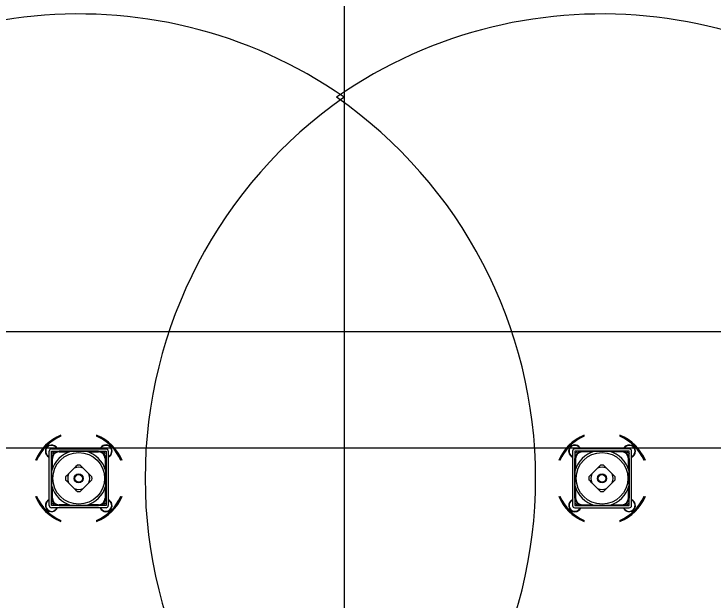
# Model space of a CAD drawing. Extents: x -264222 to -263592, y -1242345 to -1242048.
# Drawn here: x -263852.388 to -263851.488, y -1242087.653 to -1242086.898 of the extents above; entities that cross this region are included whole.
import ezdxf

# ---------------------------------------------------------------- set-up
doc = ezdxf.new("R2010")
doc.units = 0
doc.layers.add('KFA_2D_SITUACIA_DSP', color=7, linetype='Continuous')

msp = doc.modelspace()

# ---------------------------------------------------------------- linework, layer by layer
at = {"layer": 'KFA_2D_SITUACIA_DSP'}
for p, q in [((-263851.96274, -1242086.64862), (-263851.96274, -1242088.31841)), ((-263894.58094, -1242087.45724), (-263809.35464, -1242087.45724)), ((-263852.33989, -1242087.45843), (-263852.26959, -1242087.45843)), ((-263852.3329, -1242087.4571), (-263852.33396, -1242087.45579)), ((-263852.3322, -1242087.45843), (-263852.3329, -1242087.4571)), ((-263851.59559, -1242087.45843), (-263851.66589, -1242087.45843)), ((-263851.60328, -1242087.45843), (-263851.60259, -1242087.4571)), ((-263851.60259, -1242087.4571), (-263851.60152, -1242087.45579)), ((-263852.34274, -1242087.53158), (-263852.34274, -1242087.46128)), ((-263852.33989, -1242087.53158), (-263852.33989, -1242087.46128)), ((-263852.33989, -1242087.46128), (-263852.26959, -1242087.46128)), ((-263852.33989, -1242087.46413), (-263852.33971, -1242087.46424)), ((-263852.33971, -1242087.46424), (-263852.33732, -1242087.4629)), ((-263852.33732, -1242087.4629), (-263852.33729, -1242087.46128)), ((-263852.33207, -1242087.46128), (-263852.33207, -1242087.46171)), ((-263852.3316, -1242087.46163), (-263852.3316, -1242087.46128)), ((-263852.33015, -1242087.46152), (-263852.33015, -1242087.46247)), ((-263852.31427, -1242087.46152), (-263852.33015, -1242087.46152)), ((-263852.33015, -1242087.46247), (-263852.31712, -1242087.46247)), ((-263852.3084, -1242087.46152), (-263852.31411, -1242087.46152)), ((-263852.30307, -1242087.46152), (-263852.3084, -1242087.46152)), ((-263852.29788, -1242087.46152), (-263852.30307, -1242087.46152)), ((-263852.29537, -1242087.46152), (-263852.29788, -1242087.46152)), ((-263852.27933, -1242087.46152), (-263852.29521, -1242087.46152)), ((-263852.29236, -1242087.46247), (-263852.27933, -1242087.46247)), ((-263852.27933, -1242087.46247), (-263852.27933, -1242087.46152)), ((-263852.27788, -1242087.46128), (-263852.27788, -1242087.46163)), ((-263852.27741, -1242087.46158), (-263852.27741, -1242087.46128)), ((-263852.27741, -1242087.46171), (-263852.27741, -1242087.46158)), ((-263852.27242, -1242087.46128), (-263852.27156, -1242087.46361)), ((-263852.27156, -1242087.46361), (-263852.26959, -1242087.46394)), ((-263852.26959, -1242087.46128), (-263852.26959, -1242087.53158)), ((-263852.26674, -1242087.46128), (-263852.26674, -1242087.53158)), ((-263851.66874, -1242087.46128), (-263851.66874, -1242087.53158)), ((-263851.66589, -1242087.46128), (-263851.66589, -1242087.53158)), ((-263851.59559, -1242087.46128), (-263851.66589, -1242087.46128)), ((-263851.66392, -1242087.46361), (-263851.66589, -1242087.46394)), ((-263851.66306, -1242087.46128), (-263851.66392, -1242087.46361)), ((-263851.65808, -1242087.46158), (-263851.65808, -1242087.46128)), ((-263851.65808, -1242087.46171), (-263851.65808, -1242087.46158)), ((-263851.6576, -1242087.46128), (-263851.6576, -1242087.46163)), ((-263851.65616, -1242087.46247), (-263851.65616, -1242087.46152)), ((-263851.65616, -1242087.46152), (-263851.64028, -1242087.46152)), ((-263851.64312, -1242087.46247), (-263851.65616, -1242087.46247)), ((-263851.64011, -1242087.46152), (-263851.6376, -1242087.46152)), ((-263851.6376, -1242087.46152), (-263851.63242, -1242087.46152)), ((-263851.63242, -1242087.46152), (-263851.62708, -1242087.46152)), ((-263851.62708, -1242087.46152), (-263851.62138, -1242087.46152)), ((-263851.62121, -1242087.46152), (-263851.60533, -1242087.46152)), ((-263851.60533, -1242087.46247), (-263851.61837, -1242087.46247)), ((-263851.60533, -1242087.46152), (-263851.60533, -1242087.46247)), ((-263851.60389, -1242087.46163), (-263851.60389, -1242087.46128)), ((-263851.60341, -1242087.46128), (-263851.60341, -1242087.46171)), ((-263851.59817, -1242087.4629), (-263851.59819, -1242087.46128)), ((-263851.59577, -1242087.46424), (-263851.59817, -1242087.4629)), ((-263851.59559, -1242087.46413), (-263851.59577, -1242087.46424)), ((-263851.59559, -1242087.53158), (-263851.59559, -1242087.46128)), ((-263851.59274, -1242087.53158), (-263851.59274, -1242087.46128)), ((-263852.33951, -1242087.4691), (-263852.33989, -1242087.46909)), ((-263852.33989, -1242087.46957), (-263852.33954, -1242087.46957)), ((-263852.33965, -1242087.47102), (-263852.33965, -1242087.48689)), ((-263852.33965, -1242087.47102), (-263852.3387, -1242087.47102)), ((-263852.33946, -1242087.46909), (-263852.33951, -1242087.4691)), ((-263852.3387, -1242087.48405), (-263852.3387, -1242087.47102)), ((-263852.27078, -1242087.47102), (-263852.27078, -1242087.48405)), ((-263852.27078, -1242087.47102), (-263852.26983, -1242087.47102)), ((-263852.26959, -1242087.46909), (-263852.27002, -1242087.46909)), ((-263852.26994, -1242087.46957), (-263852.26959, -1242087.46957)), ((-263852.26983, -1242087.48689), (-263852.26983, -1242087.47102)), ((-263851.66589, -1242087.46909), (-263851.66546, -1242087.46909)), ((-263851.66555, -1242087.46957), (-263851.66589, -1242087.46957)), ((-263851.66566, -1242087.48689), (-263851.66566, -1242087.47102)), ((-263851.66471, -1242087.47102), (-263851.66566, -1242087.47102)), ((-263851.66471, -1242087.47102), (-263851.66471, -1242087.48405)), ((-263851.59678, -1242087.48405), (-263851.59678, -1242087.47102)), ((-263851.59583, -1242087.47102), (-263851.59678, -1242087.47102)), ((-263851.59603, -1242087.46909), (-263851.59598, -1242087.4691)), ((-263851.59598, -1242087.4691), (-263851.59559, -1242087.46909)), ((-263851.59559, -1242087.46957), (-263851.59594, -1242087.46957)), ((-263851.59583, -1242087.47102), (-263851.59583, -1242087.48689)), ((-263852.31053, -1242087.48341), (-263852.31776, -1242087.49064)), ((-263852.30847, -1242087.48135), (-263852.31053, -1242087.48341)), ((-263852.30654, -1242087.47942), (-263852.30847, -1242087.48135)), ((-263852.30098, -1242087.48137), (-263852.30294, -1242087.47942)), ((-263852.29895, -1242087.48341), (-263852.30098, -1242087.48137)), ((-263852.29172, -1242087.49064), (-263852.29895, -1242087.48341)), ((-263851.64377, -1242087.49064), (-263851.63653, -1242087.48341)), ((-263851.63653, -1242087.48341), (-263851.6345, -1242087.48137)), ((-263851.6345, -1242087.48137), (-263851.63255, -1242087.47942)), ((-263851.62894, -1242087.47942), (-263851.62701, -1242087.48135)), ((-263851.62701, -1242087.48135), (-263851.62496, -1242087.48341)), ((-263851.62496, -1242087.48341), (-263851.61772, -1242087.49064)), ((-263852.33965, -1242087.48706), (-263852.33965, -1242087.48957)), ((-263852.33965, -1242087.48957), (-263852.33965, -1242087.49476)), ((-263852.33965, -1242087.49476), (-263852.33965, -1242087.50009)), ((-263852.31979, -1242087.49267), (-263852.32174, -1242087.49462)), ((-263852.31776, -1242087.49064), (-263852.31979, -1242087.49267)), ((-263852.28966, -1242087.4927), (-263852.29172, -1242087.49064)), ((-263852.28774, -1242087.49462), (-263852.28966, -1242087.4927)), ((-263852.26983, -1242087.48957), (-263852.26983, -1242087.48706)), ((-263852.26983, -1242087.49487), (-263852.26983, -1242087.48957)), ((-263852.26983, -1242087.50009), (-263852.26983, -1242087.49487)), ((-263851.66566, -1242087.48957), (-263851.66566, -1242087.48706)), ((-263851.66566, -1242087.49487), (-263851.66566, -1242087.48957)), ((-263851.66566, -1242087.50009), (-263851.66566, -1242087.49487)), ((-263851.64775, -1242087.49462), (-263851.64582, -1242087.4927)), ((-263851.64582, -1242087.4927), (-263851.64377, -1242087.49064)), ((-263851.61772, -1242087.49064), (-263851.61569, -1242087.49267)), ((-263851.61569, -1242087.49267), (-263851.61374, -1242087.49462)), ((-263851.59583, -1242087.48706), (-263851.59583, -1242087.48957)), ((-263851.59583, -1242087.48957), (-263851.59583, -1242087.49476)), ((-263851.59583, -1242087.49476), (-263851.59583, -1242087.50009)), ((-263852.33965, -1242087.50009), (-263852.33965, -1242087.5058)), ((-263852.32174, -1242087.49823), (-263852.31982, -1242087.50016)), ((-263852.31982, -1242087.50016), (-263852.31776, -1242087.50221)), ((-263852.31776, -1242087.50221), (-263852.31053, -1242087.50945)), ((-263852.29895, -1242087.50945), (-263852.29172, -1242087.50221)), ((-263852.29172, -1242087.50221), (-263852.28969, -1242087.50018)), ((-263852.28969, -1242087.50018), (-263852.28774, -1242087.49823)), ((-263852.26983, -1242087.5058), (-263852.26983, -1242087.50009)), ((-263851.66566, -1242087.5058), (-263851.66566, -1242087.50009)), ((-263851.6458, -1242087.50018), (-263851.64775, -1242087.49823)), ((-263851.64377, -1242087.50221), (-263851.6458, -1242087.50018)), ((-263851.63653, -1242087.50945), (-263851.64377, -1242087.50221)), ((-263851.61772, -1242087.50221), (-263851.62496, -1242087.50945)), ((-263851.61567, -1242087.50016), (-263851.61772, -1242087.50221)), ((-263851.61374, -1242087.49823), (-263851.61567, -1242087.50016)), ((-263851.59583, -1242087.50009), (-263851.59583, -1242087.5058)), ((-263852.33965, -1242087.50596), (-263852.33965, -1242087.52184)), ((-263852.3387, -1242087.52184), (-263852.3387, -1242087.5088)), ((-263852.31053, -1242087.50945), (-263852.30849, -1242087.51148)), ((-263852.30849, -1242087.51148), (-263852.30654, -1242087.51343)), ((-263852.30294, -1242087.51343), (-263852.30101, -1242087.5115)), ((-263852.30101, -1242087.5115), (-263852.29895, -1242087.50945)), ((-263852.27078, -1242087.5088), (-263852.27078, -1242087.52184)), ((-263852.26983, -1242087.52184), (-263852.26983, -1242087.50596)), ((-263851.66566, -1242087.52184), (-263851.66566, -1242087.50596)), ((-263851.66471, -1242087.5088), (-263851.66471, -1242087.52184)), ((-263851.63448, -1242087.5115), (-263851.63653, -1242087.50945)), ((-263851.63255, -1242087.51343), (-263851.63448, -1242087.5115)), ((-263851.62699, -1242087.51148), (-263851.62894, -1242087.51343)), ((-263851.62496, -1242087.50945), (-263851.62699, -1242087.51148)), ((-263851.59678, -1242087.52184), (-263851.59678, -1242087.5088)), ((-263851.59583, -1242087.50596), (-263851.59583, -1242087.52184)), ((-263852.33965, -1242087.52184), (-263852.3387, -1242087.52184)), ((-263852.27078, -1242087.52184), (-263852.26983, -1242087.52184)), ((-263851.66471, -1242087.52184), (-263851.66566, -1242087.52184)), ((-263851.59583, -1242087.52184), (-263851.59678, -1242087.52184)), ((-263852.33954, -1242087.52328), (-263852.33989, -1242087.52329)), ((-263852.33989, -1242087.52376), (-263852.33946, -1242087.52376)), ((-263852.3394, -1242087.52863), (-263852.33989, -1242087.52885)), ((-263852.26959, -1242087.53158), (-263852.33989, -1242087.53158)), ((-263852.33717, -1242087.53023), (-263852.3394, -1242087.52863)), ((-263852.33731, -1242087.53158), (-263852.33717, -1242087.53023)), ((-263852.33207, -1242087.53114), (-263852.33207, -1242087.53158)), ((-263852.3316, -1242087.53158), (-263852.3316, -1242087.53123)), ((-263852.31712, -1242087.53039), (-263852.33015, -1242087.53039)), ((-263852.33015, -1242087.53134), (-263852.33015, -1242087.53039)), ((-263852.33015, -1242087.53134), (-263852.31427, -1242087.53134)), ((-263852.31411, -1242087.53134), (-263852.3084, -1242087.53134)), ((-263852.3084, -1242087.53134), (-263852.30318, -1242087.53134)), ((-263852.30318, -1242087.53134), (-263852.29788, -1242087.53134)), ((-263852.29788, -1242087.53134), (-263852.29537, -1242087.53134)), ((-263852.29521, -1242087.53134), (-263852.27933, -1242087.53134)), ((-263852.27933, -1242087.53039), (-263852.29236, -1242087.53039)), ((-263852.27933, -1242087.53039), (-263852.27933, -1242087.53134)), ((-263852.27788, -1242087.53123), (-263852.27788, -1242087.53158)), ((-263852.27741, -1242087.53158), (-263852.27741, -1242087.53114)), ((-263852.26992, -1242087.52862), (-263852.27224, -1242087.53008)), ((-263852.27224, -1242087.53008), (-263852.27218, -1242087.53158)), ((-263852.27002, -1242087.52376), (-263852.26959, -1242087.52376)), ((-263852.26959, -1242087.52329), (-263852.26994, -1242087.52328)), ((-263852.26959, -1242087.52879), (-263852.26992, -1242087.52862)), ((-263852.26541, -1242087.52459), (-263852.26674, -1242087.52389)), ((-263852.2641, -1242087.52565), (-263852.26541, -1242087.52459)), ((-263851.67139, -1242087.52565), (-263851.67007, -1242087.52459)), ((-263851.67007, -1242087.52459), (-263851.66874, -1242087.52389)), ((-263851.66589, -1242087.52329), (-263851.66555, -1242087.52328)), ((-263851.66546, -1242087.52376), (-263851.66589, -1242087.52376)), ((-263851.66589, -1242087.52879), (-263851.66556, -1242087.52862)), ((-263851.66589, -1242087.53158), (-263851.59559, -1242087.53158)), ((-263851.66556, -1242087.52862), (-263851.66325, -1242087.53008)), ((-263851.66325, -1242087.53008), (-263851.66331, -1242087.53158)), ((-263851.65808, -1242087.53158), (-263851.65808, -1242087.53114)), ((-263851.6576, -1242087.53123), (-263851.6576, -1242087.53158)), ((-263851.65616, -1242087.53039), (-263851.64312, -1242087.53039)), ((-263851.65616, -1242087.53039), (-263851.65616, -1242087.53134)), ((-263851.64028, -1242087.53134), (-263851.65616, -1242087.53134)), ((-263851.6376, -1242087.53134), (-263851.64011, -1242087.53134)), ((-263851.6323, -1242087.53134), (-263851.6376, -1242087.53134)), ((-263851.62708, -1242087.53134), (-263851.6323, -1242087.53134)), ((-263851.62138, -1242087.53134), (-263851.62708, -1242087.53134)), ((-263851.60533, -1242087.53134), (-263851.62121, -1242087.53134)), ((-263851.61837, -1242087.53039), (-263851.60533, -1242087.53039)), ((-263851.60533, -1242087.53134), (-263851.60533, -1242087.53039)), ((-263851.60389, -1242087.53158), (-263851.60389, -1242087.53123)), ((-263851.60341, -1242087.53114), (-263851.60341, -1242087.53158)), ((-263851.59831, -1242087.53023), (-263851.59608, -1242087.52863)), ((-263851.59818, -1242087.53158), (-263851.59831, -1242087.53023)), ((-263851.59608, -1242087.52863), (-263851.59559, -1242087.52885)), ((-263851.59559, -1242087.52376), (-263851.59603, -1242087.52376)), ((-263851.59594, -1242087.52328), (-263851.59559, -1242087.52329)), ((-263852.26959, -1242087.53443), (-263852.33989, -1242087.53443)), ((-263852.27623, -1242087.53542), (-263852.27676, -1242087.53443)), ((-263851.66589, -1242087.53443), (-263851.59559, -1242087.53443)), ((-263851.65925, -1242087.53542), (-263851.65872, -1242087.53443))]:
    msp.add_line(p, q, dxfattribs=at)
msp.add_lwpolyline([(-263794.89279, -1242227.38224), (-263808.96779, -1242241.45724), (-263894.96779, -1242241.45724), (-263909.04279, -1242227.38224), (-263909.04279, -1242196.33267), (-263914.14284, -1242196.33267), (-263914.14284, -1242132.43267), (-263909.04279, -1242132.43267), (-263909.04279, -1242101.38223), (-263894.96779, -1242087.30724), (-263808.96779, -1242087.30724), (-263794.89279, -1242101.38223), (-263794.89279, -1242227.38224)], dxfattribs=at)
for centre, radius in [((-263852.30474, -1242087.49643), 0.0333), ((-263851.63074, -1242087.49643), 0.0333), ((-263852.30474, -1242087.49643), 0.0058), ((-263852.30474, -1242087.49643), 0.00485), ((-263851.63074, -1242087.49643), 0.0058), ((-263851.63074, -1242087.49643), 0.00485)]:
    msp.add_circle(centre, radius, dxfattribs=at)
for centre, radius, start, end in [((-263852.30474, -1242087.49643), 0.5985, 55.15038, 304.84962), ((-263851.63074, -1242087.49643), 0.5985, 235.15038, 124.84962), ((-263851.62074, -1242087.49643), 0.5985, 124.85019, 235.14981), ((-263852.31474, -1242087.49643), 0.5985, 304.85019, 55.14981), ((-263852.30474, -1242087.49643), 0.06033, 112.35319, 157.6468), ((-263852.30474, -1242087.49643), 0.05938, 112.73068, 157.26932), ((-263852.30474, -1242087.49643), 0.06033, 22.3532, 67.64681), ((-263852.30474, -1242087.49643), 0.05938, 45, 67.26932), ((-263851.63074, -1242087.49643), 0.06033, 112.35319, 157.6468), ((-263851.63074, -1242087.49643), 0.05938, 112.73068, 135), ((-263851.63074, -1242087.49643), 0.06033, 22.3532, 67.64681), ((-263851.63074, -1242087.49643), 0.05938, 22.73068, 67.26932), ((-263852.30474, -1242087.49643), 0.0589, 112.9244, 157.07561), ((-263852.30474, -1242087.49643), 0.0589, 45, 67.0756), ((-263851.63074, -1242087.49643), 0.0589, 112.9244, 135), ((-263851.63074, -1242087.49643), 0.0589, 22.92439, 67.0756), ((-263852.33967, -1242087.4615), 0.00807, 45, 247.66306), ((-263852.33967, -1242087.4615), 0.0076, 23.81632, 209.14977), ((-263852.33989, -1242087.46128), 0.00285, 90, 180), ((-263852.26981, -1242087.4615), 0.00807, 45, 157.66306), ((-263852.26981, -1242087.4615), 0.0076, 293.81632, 156.18368), ((-263852.26959, -1242087.46128), 0.00285, 0, 90), ((-263852.26981, -1242087.4615), 0.00807, 292.33694, 45), ((-263852.30474, -1242087.49643), 0.0589, 22.92439, 45), ((-263852.30474, -1242087.49643), 0.05938, 22.73068, 45), ((-263851.63074, -1242087.49643), 0.05938, 135, 157.26932), ((-263851.63074, -1242087.49643), 0.0589, 135, 157.07561), ((-263851.66568, -1242087.4615), 0.00807, 135, 247.66306), ((-263851.66568, -1242087.4615), 0.0076, 23.81632, 246.18368), ((-263851.66568, -1242087.4615), 0.00807, 22.33694, 135), ((-263851.66589, -1242087.46128), 0.00285, 90, 180), ((-263851.59581, -1242087.4615), 0.0076, 330.85023, 156.18368), ((-263851.59581, -1242087.4615), 0.00807, 292.33694, 135), ((-263851.59559, -1242087.46128), 0.00285, 0, 90), ((-263852.33967, -1242087.4615), 0.0076, 209.14977, 246.18368), ((-263852.30474, -1242087.49643), 0.03615, 105.02022, 164.97979), ((-263852.33015, -1242087.47102), 0.0095, 90, 180), ((-263852.33015, -1242087.47102), 0.00855, 90, 180), ((-263852.30474, -1242087.49643), 0.03615, 15.02021, 74.97978), ((-263852.27933, -1242087.47102), 0.0095, 0, 90), ((-263852.27933, -1242087.47102), 0.00855, 0, 90), ((-263851.65616, -1242087.47102), 0.0095, 90, 180), ((-263851.63074, -1242087.49643), 0.03615, 105.02022, 164.97979), ((-263851.65616, -1242087.47102), 0.00855, 90, 180), ((-263851.63074, -1242087.49643), 0.03615, 15.02021, 74.97978), ((-263851.60533, -1242087.47102), 0.0095, 0, 90), ((-263851.60533, -1242087.47102), 0.00855, 0, 90), ((-263851.59581, -1242087.4615), 0.0076, 293.81632, 330.85023), ((-263852.30474, -1242087.49643), 0.01425, 66.03947, 113.96053), ((-263852.30474, -1242087.49643), 0.0171, 83.94244, 96.05756), ((-263851.63074, -1242087.49643), 0.01425, 66.03947, 113.96053), ((-263851.63074, -1242087.49643), 0.0171, 83.94244, 96.05756), ((-263852.30474, -1242087.49643), 0.0171, 173.94245, 186.05755), ((-263852.30474, -1242087.49643), 0.01425, 156.03947, 203.96053), ((-263852.30474, -1242087.49643), 0.01425, 336.03947, 23.96053), ((-263852.30474, -1242087.49643), 0.0171, 353.94245, 6.05755), ((-263851.63074, -1242087.49643), 0.0171, 173.94245, 186.05755), ((-263851.63074, -1242087.49643), 0.01425, 156.03947, 203.96053), ((-263851.63074, -1242087.49643), 0.01425, 336.03947, 23.96053), ((-263851.63074, -1242087.49643), 0.0171, 353.94245, 6.05755), ((-263852.30474, -1242087.49643), 0.03615, 195.02021, 254.97978), ((-263852.30474, -1242087.49643), 0.01425, 246.03947, 293.96053), ((-263852.30474, -1242087.49643), 0.0171, 263.94244, 276.05756), ((-263852.30474, -1242087.49643), 0.03615, 285.02022, 344.97979), ((-263851.63074, -1242087.49643), 0.03615, 195.02021, 254.97978), ((-263851.63074, -1242087.49643), 0.01425, 246.03947, 293.96053), ((-263851.63074, -1242087.49643), 0.0171, 263.94244, 276.05756), ((-263851.63074, -1242087.49643), 0.03615, 285.02022, 344.97979), ((-263852.30474, -1242087.49643), 0.06033, 202.3532, 247.64681), ((-263852.30474, -1242087.49643), 0.05938, 202.73068, 247.26932), ((-263852.30474, -1242087.49643), 0.0589, 202.92439, 247.0756), ((-263852.33015, -1242087.52184), 0.0095, 180, 270), ((-263852.33015, -1242087.52184), 0.00855, 180, 270), ((-263852.30474, -1242087.49643), 0.06033, 292.35319, 337.6468), ((-263852.30474, -1242087.49643), 0.0589, 292.9244, 337.07561), ((-263852.30474, -1242087.49643), 0.05938, 292.73068, 337.26932), ((-263852.27933, -1242087.52184), 0.00855, 270, 0), ((-263852.27933, -1242087.52184), 0.0095, 270, 0), ((-263851.63074, -1242087.49643), 0.06033, 202.3532, 247.64681), ((-263851.63074, -1242087.49643), 0.05938, 202.73068, 247.26932), ((-263851.63074, -1242087.49643), 0.0589, 202.92439, 247.0756), ((-263851.65616, -1242087.52184), 0.0095, 180, 270), ((-263851.65616, -1242087.52184), 0.00855, 180, 270), ((-263851.63074, -1242087.49643), 0.06033, 292.35319, 337.6468), ((-263851.63074, -1242087.49643), 0.0589, 292.9244, 337.07561), ((-263851.63074, -1242087.49643), 0.05938, 292.73068, 337.26932), ((-263851.60533, -1242087.52184), 0.00855, 270, 0), ((-263851.60533, -1242087.52184), 0.0095, 270, 0), ((-263852.33967, -1242087.53136), 0.00807, 112.33694, 337.66306), ((-263852.33967, -1242087.53136), 0.0076, 144.35445, 336.18368), ((-263852.33967, -1242087.53136), 0.0076, 113.81632, 144.35445), ((-263852.33989, -1242087.53158), 0.00285, 180, 270), ((-263852.26981, -1242087.53136), 0.00807, 202.33694, 45), ((-263852.26981, -1242087.53136), 0.0076, 212.31926, 66.18368), ((-263852.26959, -1242087.53158), 0.00285, 270, 0), ((-263851.66568, -1242087.53136), 0.00807, 135, 337.66306), ((-263851.66568, -1242087.53136), 0.0076, 113.81632, 327.68074), ((-263851.66589, -1242087.53158), 0.00285, 180, 270), ((-263851.59581, -1242087.53136), 0.00807, 202.33694, 67.66306), ((-263851.59581, -1242087.53136), 0.0076, 203.81632, 35.64555), ((-263851.59559, -1242087.53158), 0.00285, 270, 0), ((-263851.59581, -1242087.53136), 0.0076, 35.64555, 66.18368)]:
    msp.add_arc(centre, radius, start, end, dxfattribs=at)

doc.saveas('drawing.dxf')
